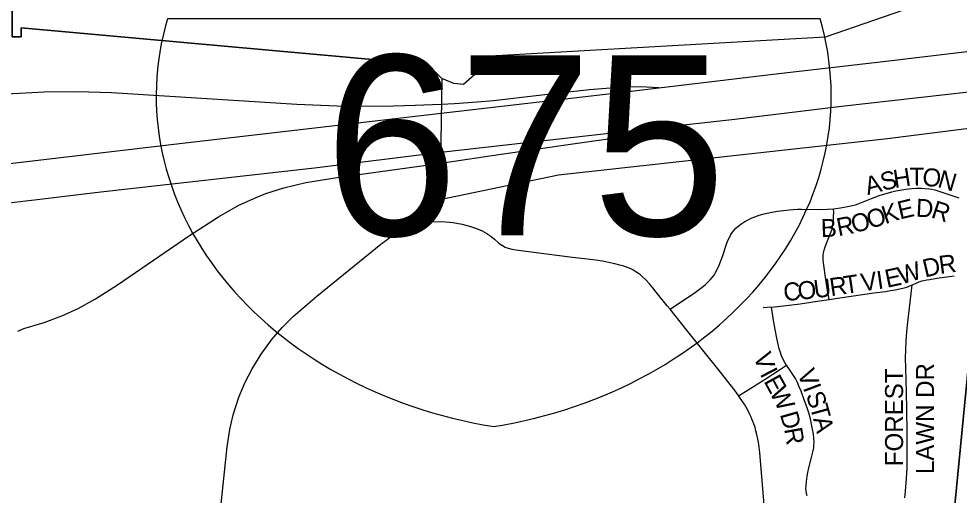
# Model space of a CAD drawing. Extents: x 1410790 to 1770854, y 448063 to 770588.
# Drawn here: x 1532395 to 1535008, y 649445 to 650768 of the extents above; entities that cross this region are included whole.
import ezdxf

# ---------------------------------------------------------------- set-up
doc = ezdxf.new("R2010")
doc.units = 0
for name, color, linetype in [('GM_X_City_Street', 7, 'Continuous'), ('GM_X_City_Street_Text', 7, 'Continuous'), ('GM_X_Corporation', 7, 'Continuous'), ('GM_X_Interchange_Ramps', 7, 'Continuous'), ('GM_X_Interstate_Location', 7, 'Continuous'), ('GM_X_Interstate_Route', 7, 'Continuous'), ('GM_X_Interstate_Shield', 7, 'Continuous'), ('GM_X_Section', 7, 'Continuous')]:
    doc.layers.add(name, color=color, linetype=linetype)

msp = doc.modelspace()

# ---------------------------------------------------------------- linework, layer by layer
at = {"layer": 'GM_X_City_Street'}
for points in [[(1534658.8, 650240.4), (1534677.9, 650243), (1534697.2, 650246.5), (1534711.6, 650249.7), (1534719.6, 650251.7), (1534727.3, 650254.1), (1534763.7, 650268.6), (1534788.4, 650278.1), (1534804.5, 650283.1), (1534820.3, 650287.5), (1534831.4, 650290.1), (1534843.1, 650292.3), (1534859.2, 650294.6), (1534876.1, 650296.4), (1534889.1, 650297.2), (1534902.9, 650297.4), (1534912.6, 650297), (1534923.1, 650296.1), (1534931.4, 650294.6), (1534939.7, 650292.8), (1534965.1, 650284.9), (1534987, 650277.6), (1535006.5, 650271)], [(1534204.6, 649961.1), (1534274.9, 650008.4), (1534293.9, 650022.2), (1534302.3, 650029), (1534309.8, 650036.2), (1534315.8, 650042.7), (1534322.2, 650050.6), (1534326.6, 650056.3), (1534330.9, 650063.8), (1534336.2, 650073.7), (1534340.8, 650083.8), (1534349.8, 650108), (1534361.2, 650142.4), (1534365.3, 650152.7), (1534369.3, 650161), (1534373.5, 650168.7), (1534378.3, 650175.5), (1534382.4, 650181.1), (1534387.2, 650186.2), (1534391.7, 650190.7), (1534397.6, 650195.3), (1534404.1, 650199.8), (1534411.8, 650204.6), (1534419.7, 650208.9), (1534429.8, 650213.9), (1534439.7, 650218), (1534451.8, 650222.2), (1534462.3, 650225.4), (1534474.4, 650228.4), (1534486.8, 650231), (1534503.1, 650233.9), (1534519.3, 650236), (1534535, 650237.8), (1534546.5, 650238.6), (1534558.4, 650239.1), (1534569.8, 650239.2), (1534622.3, 650238.4), (1534641.5, 650239.1), (1534658.8, 650240.4)], [(1534646.1, 649988.4), (1534641.8, 650013.6), (1534637.1, 650044.3), (1534630.6, 650090.3), (1534629.7, 650099.4), (1534629.8, 650107.4), (1534629.9, 650112.3), (1534631, 650117.8), (1534632.9, 650125.8), (1534635.7, 650134.3), (1534652.3, 650177), (1534654.5, 650184), (1534655.8, 650189.6), (1534656.9, 650196.1), (1534657.7, 650203.1), (1534658.4, 650212), (1534658.8, 650220.2), (1534659, 650230.4), (1534658.8, 650240.4)], [(1532956, 649403), (1532974.2, 649579), (1532981.5, 649626.9), (1532991.3, 649667.6), (1533007, 649716.9), (1533024.2, 649758.6), (1533043.4, 649795.7), (1533069, 649836.9), (1533097.6, 649876.1), (1533126.9, 649910.3), (1533158.9, 649942.2), (1533222.9, 649997.8), (1533400.9, 650142.3), (1533432.1, 650164.9), (1533453.9, 650177), (1533483.4, 650190.2), (1533511.5, 650200.2), (1533537.7, 650204.3), (1533570.2, 650205), (1533601.9, 650202.2), (1533626.8, 650197.9), (1533650.2, 650191.5), (1533666.9, 650185.8), (1533682.3, 650179.4), (1533695.8, 650171.9), (1533706.8, 650164.4), (1533716.8, 650155.6), (1533727.1, 650146.7), (1533736.7, 650138.9)], [(1534204.6, 649961.1), (1534196.8, 649970.8), (1534166.1, 650009.2), (1534157, 650020.9), (1534147.4, 650031.9), (1534136.8, 650043.3), (1534127.2, 650052.3), (1534122.5, 650056.5), (1534117.2, 650060.2), (1534112.3, 650063.6), (1534106.4, 650067.1), (1534100.8, 650070.4), (1534095.1, 650073.3), (1534088.2, 650076.5), (1534080.6, 650079.3), (1534073.4, 650081.6), (1534065.2, 650083.9), (1534050.6, 650087.5), (1534033.7, 650091.2), (1534016.4, 650094.5), (1533998.4, 650097.4), (1533966.9, 650101.4), (1533933.3, 650105.4), (1533861.5, 650114), (1533776.2, 650125.3), (1533765.5, 650127.1), (1533755.6, 650129.6), (1533746.3, 650132.8), (1533736.7, 650138.9)], [(1534877.4, 650029), (1534886.1, 650033.2), (1534895.2, 650037.1), (1534899.3, 650038.6), (1534904.1, 650039.9), (1534909.6, 650041.2), (1534917.8, 650043), (1534926.4, 650044.4), (1534945.4, 650047.5), (1534993.9, 650053.9)], [(1534646.1, 649988.4), (1534676.3, 649993), (1534770.5, 650007.1), (1534803.1, 650010.8), (1534816.9, 650013), (1534829.8, 650015.5), (1534842.3, 650017.8), (1534855.1, 650020.9), (1534862.6, 650023), (1534868.7, 650025.2), (1534877.4, 650029)], [(1534856.6, 649437.7), (1534858.3, 649455.9), (1534861.2, 649491.5), (1534862.8, 649521.5), (1534863.3, 649555.5), (1534863.4, 649587.1), (1534863.3, 649620.2), (1534861.9, 649682.4), (1534861, 649730.8), (1534859.4, 649797.6), (1534858.8, 649826.8), (1534859.3, 649848.4), (1534860.6, 649872.3), (1534862.4, 649898.7), (1534864.5, 649925.6), (1534871.3, 649980.9), (1534877.4, 650029)], [(1534485.9, 649967.2), (1534519.9, 649970.8), (1534566.3, 649976.5), (1534619.5, 649984.3), (1534646.1, 649988.4)], [(1534395, 649721.2), (1534394.4, 649722), (1534385, 649734.8), (1534340.7, 649791.6), (1534250.2, 649904.3), (1534204.6, 649961.1)], [(1534485.9, 649967.2), (1534463.5, 649965)], [(1534527.9, 649806), (1534523.3, 649813.7), (1534519, 649822.1), (1534514.4, 649832.3), (1534510.1, 649843.7), (1534507.5, 649851.6), (1534505.3, 649860), (1534500.7, 649881.3), (1534496, 649905.4), (1534491.7, 649931.4), (1534485.9, 649967.2)], [(1534395, 649721.2), (1534421.3, 649737.5), (1534468.8, 649767.2), (1534511.5, 649795), (1534527.9, 649806)], [(1534585.1, 649443.4), (1534583.4, 649449.9), (1534582.4, 649457.1), (1534581.9, 649463.8), (1534582.2, 649471), (1534583, 649482.9), (1534584.9, 649497.7), (1534586.7, 649508.3), (1534589.5, 649520.7), (1534597.5, 649549.5), (1534602.4, 649568), (1534603.8, 649576.2), (1534604.2, 649583.6), (1534604.5, 649592.7), (1534604, 649602.6), (1534602.5, 649615.5), (1534600.5, 649628.2), (1534597.5, 649642.4), (1534594.3, 649656.7), (1534589.5, 649673.5), (1534585.1, 649687.9), (1534577.3, 649709.9), (1534568.4, 649734), (1534563.5, 649746.1), (1534558.2, 649757.7), (1534552.6, 649768.9), (1534549.6, 649774.6), (1534544.1, 649783.1), (1534536.6, 649793.9), (1534527.9, 649806)], [(1534465.8, 649240.7), (1534470.1, 649311.9), (1534470.8, 649332.7), (1534470.3, 649351.8), (1534469.1, 649374.8), (1534465.2, 649429.9), (1534460.3, 649485), (1534453.5, 649563.4), (1534451.8, 649578.5), (1534449.9, 649592.4), (1534448.4, 649601.2), (1534446.7, 649609.2), (1534445, 649616.8), (1534443.1, 649624), (1534440.6, 649632.4), (1534437.1, 649643.3), (1534432.7, 649654.5), (1534429.7, 649661.7), (1534426.2, 649669.3), (1534419.3, 649682.7), (1534411.8, 649695.9), (1534403.8, 649708.3), (1534395, 649721.2)]]:
    msp.add_lwpolyline(points, dxfattribs=at)
at = {"layer": 'GM_X_Corporation'}
for points in [[(1529720.6, 650189.8), (1530341, 650295.8), (1530907.7, 650418.9), (1531303.7, 650509.3), (1531611.9, 650813.8), (1531922.3, 651348.1), (1532215.5, 651294.6), (1532279.8, 651064.2), (1532439.7, 651064.2), (1532377.3, 650947.4), (1532377.3, 650718.4), (1532402.3, 650718.4), (1532402.3, 650743.4), (1533531.5, 650640.7), (1533570.1, 650602.5), (1533566.8, 650366.8), (1533565.4, 650266.1), (1533894.3, 650334.6), (1534808.3, 650435.5), (1535078.5, 650469.9)], [(1535077.7, 650821.6), (1534880.1, 650801.4), (1534635.1, 650717), (1533721.6, 650665.2), (1533630.6, 650585.2), (1533604.1, 650588.1), (1533570.1, 650602.5), (1533531.5, 650640.7), (1532402.3, 650743.4), (1532402.3, 650718.4), (1532377.3, 650718.4), (1532377.3, 650947.4), (1532439.7, 651064.2), (1532279.8, 651064.2), (1532215.5, 651294.6), (1531922.3, 651348.1), (1531611.9, 650813.8), (1531303.7, 650509.3), (1530907.7, 650418.9), (1530341, 650295.8), (1529720.6, 650189.8)]]:
    msp.add_lwpolyline(points, dxfattribs=at)
at = {"layer": 'GM_X_Interchange_Ramps'}
for points in [[(1534173.1, 650576.4), (1534121.3, 650578.8), (1534092.2, 650578.4), (1534061.6, 650577), (1533980.8, 650570.6), (1533896.7, 650561.7), (1533792.4, 650549.3), (1533761.8, 650545.7), (1533714, 650540.4), (1533668.8, 650536.6), (1533605.3, 650531.5), (1533569, 650529.9), (1533496.6, 650526.9), (1533406.8, 650524.9), (1533278.8, 650525.6), (1533167.3, 650529.9), (1532977.4, 650542), (1532653.2, 650562.1), (1532558.1, 650564.9), (1532466.2, 650564), (1532397.4, 650560.6), (1532298.5, 650555.8)], [(1532392.6, 649900.7), (1532409.3, 649907.6), (1532465.9, 649924.5), (1532515.1, 649943), (1532560, 649963.3), (1532608.9, 649990.1), (1532669.7, 650028.9), (1532869.9, 650166.2), (1532949.9, 650217.8), (1533007, 650250), (1533054.6, 650272.1), (1533082.1, 650282.9), (1533132.1, 650298.8), (1533192.8, 650313.1), (1533280.1, 650327.7), (1533508, 650358.5), (1533566.8, 650366.8), (1533579.5, 650368.7), (1533728.6, 650391.2), (1533927.9, 650419.4), (1534005.8, 650430.7), (1534063, 650438), (1534088.9, 650441.8), (1534112.4, 650446.6), (1534134.1, 650452.2), (1534167.2, 650465)]]:
    msp.add_lwpolyline(points, dxfattribs=at)
at = {"layer": 'GM_X_Interstate_Route'}
for points in [[(1529688.8, 650051.2), (1529796.4, 650062.7), (1530148.2, 650105.6), (1530506.6, 650147), (1530607.8, 650157.7), (1530757.5, 650176.6), (1530927, 650194.9), (1531357.1, 650246.2), (1531924, 650313.3), (1531979.7, 650320), (1532321.4, 650360.5), (1532338.1, 650362.5), (1532826.5, 650420.1), (1533568.7, 650505.9), (1534072.9, 650564.5), (1534173.1, 650576.4), (1534506.2, 650616), (1534796.3, 650649.1), (1535689.1, 650755.7)], [(1533567.9, 650397.8), (1534167.2, 650465), (1534384.7, 650489.3), (1534681.1, 650525), (1535108, 650573.5), (1535528.1, 650623.8), (1535877.1, 650661.6), (1536001.4, 650672.3), (1536116.2, 650678.7), (1536244.2, 650681.6), (1536388.6, 650681), (1536516.6, 650676.7), (1536637.9, 650669), (1536768.6, 650656.3), (1536908.7, 650638.8), (1537045, 650617.8), (1537167.7, 650595.3), (1537260.8, 650575.3), (1537375.5, 650546.6), (1537517.7, 650506.4), (1537881.9, 650396.3), (1538287.2, 650274.9)], [(1532446.8, 650266.6), (1532623.6, 650287.9), (1533216.9, 650353.9), (1533567.9, 650397.8)], [(1532310.6, 650250.2), (1532352.2, 650255.2), (1532446.8, 650266.6)]]:
    msp.add_lwpolyline(points, dxfattribs=at)
at = {"layer": 'GM_X_Interstate_Shield'}
msp.add_line((1534621.2, 650768.1), (1532808.2, 650768.1), dxfattribs=at)
msp.add_line((1534621.2, 650768.1), (1532808.2, 650768.1), dxfattribs=at)
for centre, start_param, end_param in [((1533949.1, 650553.8), 2.911027, 4.511031), ((1533480.3, 650553.8), 4.913747, 6.513751)]:
    msp.add_ellipse(centre, major_axis=(1171.9, 0), ratio=0.8, start_param=start_param, end_param=end_param, dxfattribs=at)
at = {"layer": 'GM_X_Section'}
for points in [[(1535136.5, 650861.1), (1534609.1, 645459.7), (1529389.2, 645957.9), (1529818.7, 651249.1)], [(1540640, 650339.9), (1540107.2, 644974.6), (1534609.1, 645459.7), (1535136.5, 650861.1)]]:
    msp.add_lwpolyline(points, close=True, dxfattribs=at)

# ---------------------------------------------------------------- texts
at = {"layer": 'GM_X_City_Street_Text'}
for s, rotation, p in [('S', 14.1588, (1534795.4, 650289.4)), ('H', 8.7777, (1534828.3, 650297.8)), ('T', 0.6557, (1534869.9, 650304.3)), ('O', 355.0539, (1534903.8, 650304.8)), ('N', 343.3761, (1534945, 650301.5)), ('A', 14.7864, (1534753, 650278.2)), ('E', 13.2874, (1534842.8, 650210.5)), ('D', 356.9826, (1534886.5, 650218.6)), ('R', 341.9222, (1534927, 650217)), ('O', 17.5084, (1534759.6, 650184)), ('K', 17.7897, (1534801.9, 650197.3)), ('B', 1.7975, (1534623.9, 650161.7)), ('R', 10.8605, (1534672, 650163.9)), ('O', 14.5139, (1534714.3, 650172.2)), ('D', 13.3895, (1534912.7, 650049.3)), ('R', 7.4277, (1534954.2, 650059.2)), ('E', 12.018, (1534807, 650020.7)), ('W', 17.0955, (1534846.1, 650029.2)), ('R', 8.3939, (1534651.3, 649997.4)), ('T', 8.4955, (1534690.6, 650003.2)), ('V', 8.4886, (1534738.4, 650010.3)), ('I', 8.467, (1534781.9, 650016.8)), ('C', 5.2527, (1534521.4, 649983.7)), ('O', 5.3635, (1534561, 649987.3)), ('U', 7.2741, (1534606.6, 649991.7)), ('V', 288.2069, (1534435.9, 649831.8)), ('I', 297.4667, (1534453, 649782.1)), ('V', 290.7095, (1534557.3, 649784.4)), ('FOREST', 90, (1534851.7, 649525.5)), ('LAWN DR', 90, (1534937.7, 649503.5)), ('E', 298.5674, (1534463.6, 649761.6)), ('W', 296.4297, (1534480.2, 649731.1)), ('I', 290.6891, (1534572.9, 649743.3)), ('S', 290.2107, (1534580.6, 649722.8)), ('T', 285.3018, (1534592.4, 649690.9)), ('D', 285.8763, (1534509.2, 649669.8)), ('A', 284.2801, (1534601.6, 649657.1)), ('R', 280.0931, (1534521, 649628.7))]:
    msp.add_text(s, height=50, rotation=rotation, dxfattribs=at).set_placement(p)
at = {"layer": 'GM_X_Interstate_Location'}
for s in ['-', ',', '.']:
    msp.add_text(s, height=1, dxfattribs=at).set_placement((1533714.5, 650416))
msp.add_text('675', height=1, rotation=0, dxfattribs=at).set_placement((1533409.1, 650209))
at = {"layer": 'GM_X_Interstate_Shield'}
msp.add_text('675', height=500, dxfattribs=at).set_placement((1533244.4, 650166.5))

doc.saveas('drawing.dxf')
